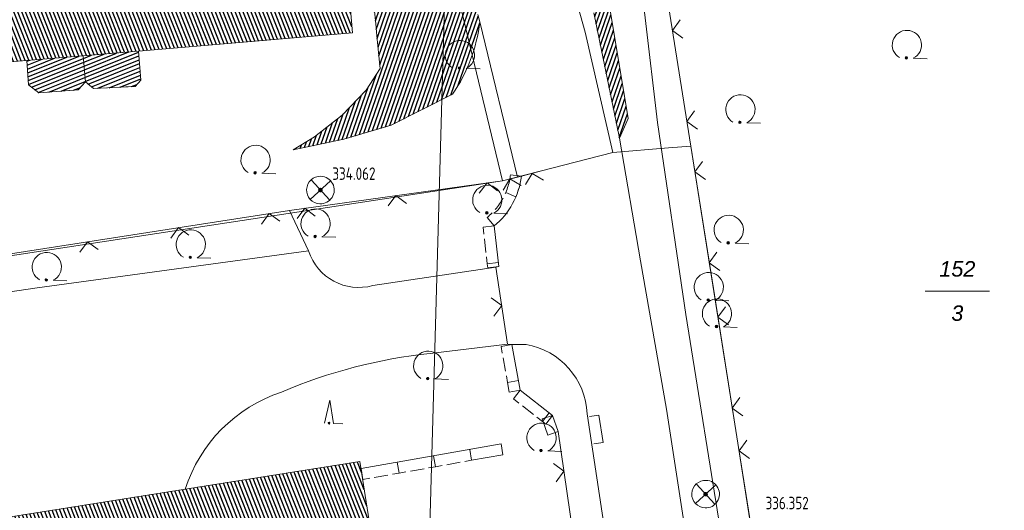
# Model space of a CAD drawing. Header units: metres. Extents: x 345144 to 348639, y 5629211 to 5635235.
# Tile 967 of 1056: x 347853 to 347907, y 5630984 to 5631011. Entities that reach past the tile are written whole.
import ezdxf
from ezdxf.enums import TextEntityAlignment as Align

# ---------------------------------------------------------------- set-up
doc = ezdxf.new("R2010")
doc.units = ezdxf.units.M
doc.header["$MEASUREMENT"] = 0
doc.linetypes.add('4_4', pattern=[1.4, 0.7, -0.7])
for name, color, linetype in [('011 Gebäude', 7, 'Continuous'), ('028 Geländeform', 7, 'Continuous'), ('065-066 Ver_Entsorgung', 7, 'Continuous'), ('065-066 Ver_Entsorgung Ausg.', 7, 'Continuous'), ('081-083 Topographie', 7, 'Continuous'), ('AX Flurstück', 7, 'Continuous'), ('AX Gebäude', 7, 'Continuous'), ('Blatt', 7, 'Continuous'), ('Definitionslinie', 7, 'Continuous'), ('Präsentationsobjekt -Text (punktförmig)', 7, 'Continuous')]:
    doc.layers.add(name, color=color, linetype=linetype)
doc.styles.add('ARIALIT', font='ariali.ttf', dxfattribs={"height": 1})
doc.styles.add('DIN-6776-IT', font='txt', dxfattribs={"height": 1})
pattern_1 = [(201.882352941, (0, 0), (0.074540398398, -0.185590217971), [])]
pattern_2 = [(250.9552151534, (0, 0), (0.1890527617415, -0.065261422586), [])]
pattern_3 = [(111.5294117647, (0, 0), (-0.186045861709, -0.07339575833), [])]

# ---------------------------------------------------------------- blocks, each defined once
blk = doc.blocks.new('alk_3504_nrw')
at = {"color": 134, "lineweight": 5, "true_color": 0x00b2b2, "flags": 128}
for points in [[(-0.729333, -0.684), (-0.707333, -0.707333), (0.707333, 0.707333)], [(-0.707333, 0.707333), (0.707333, -0.707333)]]:
    blk.add_lwpolyline(points, dxfattribs=at)
at = {"color": 134, "lineweight": 5, "true_color": 0x00b2b2}
for start, end in [(90, -90), (-90, 90)]:
    blk.add_arc((0, 0), 1, start, end, dxfattribs=at)
blk = doc.blocks.new('alk_043x_nrw')
h = blk.add_hatch(color=7)
edge = h.paths.add_edge_path(flags=0)
edge.add_arc((0, 0), 1, 180, 360, ccw=False)
edge.add_arc((0, 0), 1, 0, 180, ccw=False)
blk = doc.blocks.new('alk_7100_nrwx2')
at = {"true_color": 0x2e2e2e}
h = blk.add_hatch(color=250, dxfattribs=at)
edge = h.paths.add_edge_path(flags=0)
edge.add_arc((0.024073, -0.597267), 0.057254, 180, 360, ccw=False)
edge.add_arc((0.024073, -0.597267), 0.057255, 0, 180, ccw=False)
at = {"color": 250, "lineweight": 5, "true_color": 0x2e2e2e, "flags": 128}
blk.add_lwpolyline([(0.349382, -0.597267), (1, -0.597267)], dxfattribs=at)
at = {"color": 250, "lineweight": 5, "true_color": 0x2e2e2e}
for centre, radius, start, end in [((0.024073, 0.012362), 0.690995, -61.9148169, -118.0851831), ((0.024073, -0.597267), 0.057255, 0, 180), ((0.024073, -0.597267), 0.057254, 180, 0)]:
    blk.add_arc(centre, radius, start, end, dxfattribs=at)
blk = doc.blocks.new('alk_7200_nrwx2')
at = {"true_color": 0x2e2e2e}
h = blk.add_hatch(color=250, dxfattribs=at)
edge = h.paths.add_edge_path(flags=0)
edge.add_arc((-0.020544, -0.388118), 0.055525, 180, 360, ccw=False)
edge.add_arc((-0.020544, -0.388118), 0.055525, 0, 180, ccw=False)
at = {"color": 250, "lineweight": 5, "true_color": 0x2e2e2e, "flags": 128}
blk.add_lwpolyline([(-0.298168, -0.388118), (-0.020544, 1), (0.257079, -0.388118), (0.812326, -0.388118)], dxfattribs=at)
blk.add_lwpolyline([(-0.298168, -0.388118), (-0.020544, 1), (0.257079, -0.388118), (0.812326, -0.388118)], dxfattribs=at)
at = {"color": 250, "lineweight": 5, "true_color": 0x2e2e2e}
for start, end in [(0, 180), (180, 0)]:
    blk.add_arc((-0.020544, -0.388118), 0.055525, start, end, dxfattribs=at)
blk = doc.blocks.new('swc_strasseneinlauf')
at = {"color": 7, "lineweight": 5, "flags": 128}
blk.add_lwpolyline([(-1, 0), (-1, -0.666667), (1, -0.666667), (1, 0)], dxfattribs=at)

msp = doc.modelspace()

# ---------------------------------------------------------------- hatches: boundary and pattern name
at = {"layer": '011 Gebäude', "true_color": 0x8f8f8f}
h = msp.add_hatch(dxfattribs=at)
h.set_pattern_fill('_USER', color=252, scale=0.2, angle=201.8823529, style=0, pattern_type=0)
h.set_pattern_definition(pattern_1)
h.paths.add_polyline_path([(347859.91, 5631009.421), (347860.045, 5631007.848), (347860.045, 5631007.848), (347859.73, 5631007.503), (347859.73, 5631007.503), (347857.478, 5631007.397), (347857.478, 5631007.397), (347857.026, 5631007.753), (347857.026, 5631007.753), (347856.909, 5631009.171), (347856.909, 5631009.171)], flags=0)
h = msp.add_hatch(dxfattribs=at)
h.set_pattern_fill('_USER', color=252, scale=0.2, angle=201.8823529, style=0, pattern_type=0)
h.set_pattern_definition(pattern_1)
h.paths.add_polyline_path([(347856.909, 5631009.171), (347857.026, 5631007.753), (347857.026, 5631007.753), (347856.641, 5631007.329), (347856.641, 5631007.329), (347854.503, 5631007.154), (347854.503, 5631007.154), (347853.941, 5631007.601), (347853.941, 5631007.601), (347853.836, 5631008.922), (347853.836, 5631008.922)], flags=0)
at = {"layer": '028 Geländeform', "true_color": 0xb27500}
h = msp.add_hatch(dxfattribs=at)
h.set_pattern_fill('_USER', color=44, scale=0.2, angle=250.9552152, style=0, pattern_type=0)
h.set_pattern_definition(pattern_2)
h.paths.add_polyline_path([(347875.904, 5631038.454), (347878.12, 5631033.967), (347878.12, 5631033.967), (347881.616, 5631026.946), (347881.616, 5631026.946), (347883.66, 5631023.018), (347883.66, 5631023.018), (347883.843, 5631021.992), (347883.843, 5631021.992), (347886.542, 5631005.759), (347886.542, 5631005.759), (347886.065, 5631004.69), (347886.065, 5631004.69), (347884.683, 5631011.513), (347884.683, 5631011.513), (347884.379, 5631012.626), (347884.379, 5631012.626), (347881.553, 5631021.615), (347881.553, 5631021.615), (347879.866, 5631025.777), (347879.866, 5631025.777), (347876.329, 5631031.695), (347876.329, 5631031.695), (347874.85, 5631033.05), (347874.85, 5631033.05), (347873.66, 5631033.997), (347873.66, 5631033.997), (347872.961, 5631034.964), (347872.961, 5631034.964), (347872.591, 5631035.477), (347872.591, 5631035.477), (347871.437, 5631037.993), (347871.437, 5631037.993), (347871.378, 5631039.197), (347871.378, 5631039.197), (347871.343, 5631040.054), (347871.343, 5631040.054), (347872.188, 5631040.123), (347872.188, 5631040.123), (347872.283, 5631038.23), (347872.283, 5631038.23)], flags=0)
h = msp.add_hatch(dxfattribs=at)
h.set_pattern_fill('_USER', color=44, scale=0.2, angle=250.9552152, style=0, pattern_type=0)
h.set_pattern_definition(pattern_2)
h.paths.add_polyline_path([(347868.076, 5631025.673), (347871.567, 5631025.717), (347871.567, 5631025.717), (347873.121, 5631024.36), (347873.121, 5631024.36), (347874.713, 5631022.542), (347874.713, 5631022.542), (347875.817, 5631019.773), (347875.817, 5631019.773), (347876.456, 5631017.672), (347876.456, 5631017.672), (347877.015, 5631015.838), (347877.015, 5631015.838), (347877.616, 5631013.866), (347877.616, 5631013.866), (347878.362, 5631011.417), (347878.362, 5631011.417), (347878.482, 5631011.02), (347878.482, 5631011.02), (347878.447375, 5631010.751625), (347878.398109, 5631010.488797), (347878.348844, 5631010.225969), (347878.284938, 5631009.968688), (347878.221031, 5631009.711406), (347878.142484, 5631009.459672), (347878.063938, 5631009.207937), (347877.97075, 5631008.96175), (347877.877562, 5631008.715563), (347877.769734, 5631008.474922), (347877.661906, 5631008.234281), (347877.539437, 5631007.999187), (347877.416969, 5631007.764094), (347877.279859, 5631007.534547), (347877.14275, 5631007.305), (347876.991, 5631007.081), (347876.991, 5631007.081), (347873.661, 5631005.406), (347873.661, 5631005.406), (347871.073, 5631004.64), (347871.073, 5631004.64), (347868.334, 5631004.06), (347868.334, 5631004.06), (347869.484, 5631004.771), (347869.484, 5631004.771), (347870.99, 5631005.951), (347870.99, 5631005.951), (347872.298, 5631007.309), (347872.298, 5631007.309), (347873.053, 5631008.48), (347873.053, 5631008.48), (347872.986, 5631009.162), (347872.986, 5631009.162), (347872.877, 5631010.262), (347872.877, 5631010.262), (347872.812, 5631010.902), (347872.812, 5631010.902), (347871.736, 5631021.44), (347871.736, 5631021.44), (347871.643, 5631022.362), (347871.643, 5631022.362)], flags=0)
at = {"layer": 'AX Gebäude', "true_color": 0x4f4f4f}
h = msp.add_hatch(dxfattribs=at)
h.set_pattern_fill('_USER', color=251, scale=0.2, angle=111.5294118, style=0, pattern_type=0)
h.set_pattern_definition(pattern_3)
h.paths.add_polyline_path([(347824.447, 5631018.814), (347826.745, 5631018.991), (347838.547, 5631019.872), (347840.859, 5631020.045), (347850.21, 5631020.751), (347852.455, 5631020.928), (347862.267, 5631021.737), (347864.561, 5631021.93), (347870.513, 5631022.441), (347871.546, 5631010.422), (347859.911, 5631009.421), (347853.836, 5631008.922), (347845.361, 5631008.272), (347830.493, 5631007.196), (347819.264, 5631006.312), (347818.317, 5631018.332)], flags=0)
h = msp.add_hatch(dxfattribs=at)
h.set_pattern_fill('_USER', color=251, scale=0.2, angle=111.5294118, style=0, pattern_type=0)
h.set_pattern_definition(pattern_3)
h.paths.add_polyline_path([(347873.682, 5630976.062), (347873.387, 5630975.997), (347831.499, 5630969.304), (347831.179, 5630971.311), (347825.313, 5630970.373), (347801.325, 5630966.203), (347799.723, 5630977.745), (347827.417, 5630981.88), (347829.981, 5630982.262), (347830.228, 5630980.601), (347840.139, 5630982.078), (347839.9, 5630983.677), (347844.377, 5630984.344), (347844.607, 5630982.804), (347871.955, 5630987.123)], flags=0)

# ---------------------------------------------------------------- linework, layer by layer
at = {"layer": '011 Gebäude', "color": 251, "linetype": 'Continuous', "lineweight": 13, "true_color": 0x4f4f4f, "flags": 128}
for points in [[(347859.91, 5631009.421), (347860.045, 5631007.848), (347860.045, 5631007.848), (347859.73, 5631007.503), (347859.73, 5631007.503), (347857.478, 5631007.397), (347857.478, 5631007.397), (347857.026, 5631007.753), (347857.026, 5631007.753), (347856.909, 5631009.171), (347856.909, 5631009.171), (347859.91, 5631009.421)], [(347856.909, 5631009.171), (347857.026, 5631007.753), (347857.026, 5631007.753), (347856.641, 5631007.329), (347856.641, 5631007.329), (347854.503, 5631007.154), (347854.503, 5631007.154), (347853.941, 5631007.601), (347853.941, 5631007.601), (347853.836, 5631008.922), (347853.836, 5631008.922), (347856.909, 5631009.171)]]:
    msp.add_lwpolyline(points, dxfattribs=at)
at = {"layer": '081-083 Topographie', "color": 7, "linetype": 'Continuous', "lineweight": 5, "flags": 128}
for points in [[(347874.792, 5631077.861), (347875.946, 5631072.885), (347875.946, 5631072.885), (347876.957, 5631073.098), (347876.957, 5631073.098), (347884.067, 5631037.589), (347884.067, 5631037.589), (347886.787, 5631016.936), (347886.787, 5631016.936), (347888.141, 5631005.538), (347888.141, 5631005.538), (347889.671, 5630995.12), (347889.671, 5630995.12), (347891.696, 5630982.588), (347891.696, 5630982.588), (347894.108, 5630967.244), (347894.108, 5630967.244), (347897.049, 5630948.705), (347897.049, 5630948.705), (347898.735, 5630948.983)], [(347888.732, 5631011.891), (347889.944, 5631004.261), (347889.944, 5631004.261), (347891.173, 5630996.526), (347891.173, 5630996.526), (347892.453, 5630988.464), (347892.453, 5630988.464), (347895.008, 5630972.152)], [(347878.482, 5631011.02), (347880.516, 5631002.583)], [(347886.065, 5631004.69), (347887.22, 5630998.031), (347887.22, 5630998.031), (347888.621, 5630989.967), (347888.621, 5630989.967), (347889.858, 5630981.96), (347889.858, 5630981.96), (347894.91, 5630948.438)], [(347881.904, 5631002.931), (347880.74, 5631002.639), (347880.74, 5631002.639), (347880.516, 5631002.583), (347880.516, 5631002.583), (347879.709, 5631002.383), (347879.709, 5631002.383), (347868.125, 5631000.772), (347868.125, 5631000.772), (347816.519, 5630992.758), (347816.519, 5630992.758), (347813.074, 5630992.239), (347813.074, 5630992.239), (347748.929, 5630982.586)], [(347868.125, 5631000.772), (347869.165, 5630998.57)], [(347879.248, 5630999.924), (347879.503, 5630997.715)], [(347790.418, 5630975.442), (347791.814, 5630976.358), (347791.814, 5630976.358), (347793.847, 5630977.298), (347793.847, 5630977.298), (347796.056, 5630978.011), (347796.056, 5630978.011), (347796.331, 5630978.232), (347796.331, 5630978.232), (347796.516, 5630978.506), (347796.516, 5630978.506), (347795.1, 5630987.155), (347795.1, 5630987.155), (347816.267, 5630990.956), (347816.267, 5630990.956), (347854.412, 5630996.566), (347854.412, 5630996.566), (347869.165, 5630998.57)], [(347872.659, 5630996.689), (347879.348, 5630997.696)], [(347879.348, 5630997.696), (347879.98, 5630993.496)], [(347875.777, 5630992.994), (347879.98, 5630993.496), (347879.98, 5630993.496), (347880.219, 5630993.492)], [(347880.219, 5630993.492), (347880.987, 5630993.483)], [(347880.219, 5630993.492), (347880.669, 5630991.007), (347880.669, 5630991.007), (347882.434, 5630989.636), (347882.434, 5630989.636), (347882.733, 5630988.752)], [(347884.312, 5630989.723), (347890.435, 5630949.183)], [(347882.733, 5630988.752), (347886.954, 5630959.703), (347886.954, 5630959.703), (347878.189, 5630957.962), (347878.189, 5630957.962), (347877.612, 5630961.039)], [(347872.015, 5630986.743), (347879.631, 5630988.087)]]:
    msp.add_lwpolyline(points, dxfattribs=at)
at = {"layer": '081-083 Topographie', "color": 7, "linetype": 'Continuous', "lineweight": 5}
for centre, radius, start, end in [((347876.612, 5631003.14), 4.158291, -50.6601806, -6.9199317), ((347871.894, 5630999.453), 2.868297, -162.0704033, -74.5293595), ((347877.762, 5631011.465), 13.860042, -83.4292696, -82.7837133), ((347880.32, 5630989.544), 3.995073, 2.5674046, 80.3891396), ((347878.576, 5630965.515), 27.620836, 95.816066, 113.2225598), ((347870.228, 5630983.155), 8.150635, 108.181508, 162.3742347)]:
    msp.add_arc(centre, radius, start, end, dxfattribs=at)
at = {"layer": 'AX Flurstück', "color": 8, "linetype": 'Continuous', "lineweight": 13, "true_color": 0x808080, "flags": 128}
for points in [[(347873.443, 5631110.628), (347873.928, 5631107.345), (347878.607, 5631077.715), (347880.352, 5631066.707), (347881.784, 5631058.266), (347885.167, 5631033.254), (347885.976, 5631027.274), (347886.314, 5631025.385), (347888.732, 5631011.891), (347889.944, 5631004.262), (347888.738, 5631004.166), (347885.711, 5631003.925), (347884.205, 5631010.454), (347881.422, 5631020.382), (347878.326, 5631027.555), (347876.399, 5631031.032), (347872.602, 5631034.816), (347871.437, 5631037.993), (347837.444, 5631035.034), (347830.672, 5631108.171), (347845.599, 5631108.346), (347873.443, 5631110.628)], [(347837.444, 5631035.034), (347871.437, 5631037.993), (347872.602, 5631034.816), (347876.399, 5631031.032), (347878.326, 5631027.555), (347881.422, 5631020.382), (347884.205, 5631010.454), (347885.711, 5631003.925), (347879.709, 5631002.383), (347875.804, 5631018.563), (347871.812, 5631027.158), (347867.624, 5631030.347), (347863.781, 5631031.081), (347819.36, 5631027.448)], [(347863.781, 5631031.081), (347867.624, 5631030.347), (347871.812, 5631027.158), (347875.804, 5631018.563), (347879.709, 5631002.383), (347816.519, 5630992.758), (347813.118, 5631025.17), (347819.36, 5631027.448), (347863.781, 5631031.081)], [(347888.732, 5631011.891), (347918.803, 5631016.113), (347944.018, 5631020.252), (347949.981, 5630980.804), (347895.045, 5630972.188), (347892.453, 5630988.464), (347889.944, 5631004.262), (347888.732, 5631011.891)], [(347749.29, 5630981.872), (347813.073, 5630992.239), (347816.519, 5630992.758), (347879.709, 5631002.383), (347885.711, 5631003.925), (347888.738, 5631004.166), (347889.944, 5631004.262), (347892.453, 5630988.464), (347895.045, 5630972.188), (347898.735, 5630948.983), (347780.13, 5630929.385), (347752.403, 5630975.981), (347749.29, 5630981.872)]]:
    msp.add_lwpolyline(points, dxfattribs=at)
at = {"layer": 'AX Gebäude', "color": 7, "linetype": 'Continuous', "lineweight": 5, "flags": 128}
for points in [[(347824.447, 5631018.814), (347826.745, 5631018.991), (347838.547, 5631019.872), (347840.859, 5631020.045), (347850.21, 5631020.751), (347852.455, 5631020.928), (347862.267, 5631021.737), (347864.561, 5631021.93), (347870.513, 5631022.441), (347871.546, 5631010.422), (347859.911, 5631009.421), (347853.836, 5631008.922), (347845.361, 5631008.272), (347830.493, 5631007.196), (347819.264, 5631006.312), (347818.317, 5631018.332), (347824.447, 5631018.814)], [(347873.682, 5630976.062), (347873.387, 5630975.997), (347831.499, 5630969.304), (347831.179, 5630971.311), (347825.313, 5630970.373), (347801.325, 5630966.203), (347799.723, 5630977.745), (347827.417, 5630981.88), (347829.981, 5630982.262), (347830.228, 5630980.601), (347840.139, 5630982.078), (347839.9, 5630983.677), (347844.377, 5630984.344), (347844.607, 5630982.804), (347871.955, 5630987.123), (347873.682, 5630976.062)]]:
    msp.add_lwpolyline(points, dxfattribs=at)
at = {"layer": 'Blatt', "color": 205, "linetype": 'Continuous', "lineweight": 5, "true_color": 0x873099, "flags": 128}
for points in [[(347374.708, 5630951.97), (347381.745, 5631201.846), (347881.503, 5631187.771), (347874.464, 5630937.896), (347374.708, 5630951.97)], [(347960.584, 5630953.98), (347963.101, 5630935.4), (347874.464, 5630937.896), (347881.503, 5631187.771), (347932.021, 5631186.349), (347933.647, 5631166.935), (347960.584, 5630953.98)]]:
    msp.add_lwpolyline(points, dxfattribs=at)
at = {"layer": 'Definitionslinie', "color": 44, "linetype": 'Continuous', "lineweight": 5, "true_color": 0xb27500, "flags": 128}
for points in [[(347883.843, 5631021.992), (347886.542, 5631005.759)], [(347871.736, 5631021.44), (347872.812, 5631010.902)], [(347878.362, 5631011.417), (347878.482, 5631011.02)], [(347884.683, 5631011.513), (347886.065, 5631004.69)], [(347872.812, 5631010.902), (347872.877, 5631010.262)], [(347876.991, 5631007.081), (347877.14275, 5631007.305), (347877.279859, 5631007.534547), (347877.416969, 5631007.764094), (347877.539437, 5631007.999187), (347877.661906, 5631008.234281), (347877.769734, 5631008.474922), (347877.877562, 5631008.715563), (347877.97075, 5631008.96175), (347878.063938, 5631009.207937), (347878.142484, 5631009.459672), (347878.221031, 5631009.711406), (347878.284938, 5631009.968688), (347878.348844, 5631010.225969), (347878.398109, 5631010.488797), (347878.447375, 5631010.751625), (347878.482, 5631011.02)], [(347872.877, 5631010.262), (347872.986, 5631009.162)], [(347872.986, 5631009.162), (347873.053, 5631008.48)], [(347872.298, 5631007.309), (347873.053, 5631008.48)], [(347870.99, 5631005.951), (347872.298, 5631007.309)], [(347873.661, 5631005.406), (347876.991, 5631007.081)], [(347869.484, 5631004.771), (347870.99, 5631005.951)], [(347886.065, 5631004.69), (347886.542, 5631005.759)], [(347871.073, 5631004.64), (347873.661, 5631005.406)], [(347868.334, 5631004.06), (347869.484, 5631004.771)], [(347868.334, 5631004.06), (347871.073, 5631004.64)]]:
    msp.add_lwpolyline(points, dxfattribs=at)
at = {"layer": 'Definitionslinie', "color": 7, "linetype": 'Continuous', "lineweight": 5, "flags": 128}
for points in [[(347886.787, 5631016.936), (347888.141, 5631005.538)], [(347888.732, 5631011.891), (347889.944, 5631004.261)], [(347878.482, 5631011.02), (347880.516, 5631002.583)], [(347889.361, 5631011.117), (347888.946, 5631010.545), (347889.518, 5631010.13)], [(347889.361, 5631011.117), (347888.946, 5631010.545), (347889.518, 5631010.13)], [(347890.146, 5631006.179), (347889.73, 5631005.607), (347890.302, 5631005.192)], [(347890.146, 5631006.179), (347889.73, 5631005.607), (347890.302, 5631005.192)], [(347888.141, 5631005.538), (347889.671, 5630995.12)], [(347886.065, 5631004.69), (347887.22, 5630998.031)], [(347889.944, 5631004.261), (347891.173, 5630996.526)], [(347890.582, 5631003.435), (347890.166, 5631002.863), (347890.738, 5631002.447)], [(347890.582, 5631003.435), (347890.166, 5631002.863), (347890.738, 5631002.447)], [(347880.74, 5631002.639), (347881.904, 5631002.931)], [(347881.929, 5631002.422), (347881.322, 5631002.785), (347880.959, 5631002.178)], [(347881.929, 5631002.422), (347881.322, 5631002.785), (347880.959, 5631002.178)], [(347868.125, 5631000.772), (347879.709, 5631002.383)], [(347879.433, 5631001.84), (347878.869, 5631002.266), (347878.443, 5631001.702)], [(347879.433, 5631001.84), (347878.869, 5631002.266), (347878.443, 5631001.702)], [(347879.709, 5631002.383), (347880.516, 5631002.583)], [(347880.718, 5631002.118), (347880.113, 5631002.483), (347879.747, 5631001.877)], [(347880.718, 5631002.118), (347880.113, 5631002.483), (347879.747, 5631001.877)], [(347880.144, 5631002.711), (347880.74, 5631002.639)], [(347880.144, 5631002.711), (347880.74, 5631002.639)], [(347880.516, 5631002.583), (347880.74, 5631002.639)], [(347880.437, 5631001.508), (347879.885, 5631001.744)], [(347880.437, 5631001.508), (347879.885, 5631001.744)], [(347874.481, 5631001.151), (347873.917, 5631001.578), (347873.491, 5631001.013)], [(347874.481, 5631001.151), (347873.917, 5631001.578), (347873.491, 5631001.013)], [(347816.519, 5630992.758), (347868.125, 5631000.772)], [(347868.125, 5631000.772), (347869.165, 5630998.57)], [(347869.529, 5631000.462), (347868.965, 5631000.889), (347868.538, 5631000.325)], [(347869.529, 5631000.462), (347868.965, 5631000.889), (347868.538, 5631000.325)], [(347867.597, 5631000.184), (347867.026, 5631000.601), (347866.609, 5631000.031)], [(347867.597, 5631000.184), (347867.026, 5631000.601), (347866.609, 5631000.031)], [(347879.248, 5630999.924), (347878.868, 5631000.388)], [(347878.868, 5631000.388), (347879.248, 5630999.924)], [(347878.868, 5631000.388), (347879.248, 5630999.924)], [(347879.248, 5630999.924), (347878.868, 5631000.388)], [(347862.656, 5630999.417), (347862.085, 5630999.834), (347861.668, 5630999.263)], [(347862.656, 5630999.417), (347862.085, 5630999.834), (347861.668, 5630999.263)], [(347878.652, 5630999.855), (347879.248, 5630999.924)], [(347878.652, 5630999.856), (347879.248, 5630999.924)], [(347878.652, 5630999.855), (347879.248, 5630999.924)], [(347878.652, 5630999.856), (347879.248, 5630999.924)], [(347878.652, 5630999.855), (347878.695, 5630999.482)], [(347878.652, 5630999.855), (347878.695, 5630999.482)], [(347879.248, 5630999.924), (347879.503, 5630997.715)], [(347857.715, 5630998.649), (347857.144, 5630999.067), (347856.727, 5630998.496)], [(347857.715, 5630998.649), (347857.144, 5630999.067), (347856.727, 5630998.496)], [(347878.724, 5630999.234), (347878.81, 5630998.489)], [(347878.724, 5630999.234), (347878.81, 5630998.489)], [(347854.412, 5630996.566), (347869.165, 5630998.57)], [(347891.366, 5630998.497), (347890.951, 5630997.924), (347891.523, 5630997.509)], [(347891.366, 5630998.497), (347890.951, 5630997.924), (347891.523, 5630997.509)], [(347878.838, 5630998.241), (347878.881, 5630997.868)], [(347878.838, 5630998.241), (347878.881, 5630997.868)], [(347887.22, 5630998.031), (347888.621, 5630989.967)], [(347872.659, 5630996.689), (347879.348, 5630997.696)], [(347878.881, 5630997.868), (347879.477, 5630997.936)], [(347878.881, 5630997.868), (347879.477, 5630997.936)], [(347878.881, 5630997.868), (347878.907, 5630997.646)], [(347878.881, 5630997.868), (347878.907, 5630997.646)], [(347878.907, 5630997.646), (347879.503, 5630997.715)], [(347878.907, 5630997.646), (347879.503, 5630997.715)], [(347879.348, 5630997.696), (347879.98, 5630993.496)], [(347816.267, 5630990.956), (347854.412, 5630996.566)], [(347891.173, 5630996.526), (347892.453, 5630988.464)], [(347879.244, 5630995.027), (347879.664, 5630995.596), (347879.095, 5630996.016)], [(347879.244, 5630995.027), (347879.664, 5630995.596), (347879.095, 5630996.016)], [(347891.836, 5630995.536), (347891.421, 5630994.964), (347891.993, 5630994.549)], [(347891.836, 5630995.536), (347891.421, 5630994.964), (347891.993, 5630994.549)], [(347889.671, 5630995.12), (347891.696, 5630982.588)], [(347875.777, 5630992.994), (347879.98, 5630993.496)], [(347879.629, 5630993.385), (347880.219, 5630993.492)], [(347879.629, 5630993.386), (347880.219, 5630993.492)], [(347879.629, 5630993.385), (347880.219, 5630993.492)], [(347879.629, 5630993.386), (347880.219, 5630993.492)], [(347879.629, 5630993.385), (347879.696, 5630993.016)], [(347879.629, 5630993.385), (347879.696, 5630993.016)], [(347879.98, 5630993.496), (347880.219, 5630993.492)], [(347880.219, 5630993.492), (347880.669, 5630991.007)], [(347880.219, 5630993.492), (347880.987, 5630993.483)], [(347879.74, 5630992.77), (347879.874, 5630992.032)], [(347879.74, 5630992.77), (347879.874, 5630992.032)], [(347879.919, 5630991.786), (347879.985, 5630991.417)], [(347879.919, 5630991.786), (347879.985, 5630991.417)], [(347879.985, 5630991.417), (347880.575, 5630991.523)], [(347879.985, 5630991.417), (347880.575, 5630991.523)], [(347879.985, 5630991.417), (347880.079, 5630990.9)], [(347879.985, 5630991.417), (347880.079, 5630990.9)], [(347880.079, 5630990.9), (347880.669, 5630991.007)], [(347880.079, 5630990.9), (347880.669, 5630991.007)], [(347880.301, 5630990.533), (347880.669, 5630991.007)], [(347880.301, 5630990.533), (347880.669, 5630991.007)], [(347880.301, 5630990.533), (347880.669, 5630991.007)], [(347880.301, 5630990.533), (347880.669, 5630991.007)], [(347880.669, 5630991.007), (347882.434, 5630989.636)], [(347880.301, 5630990.533), (347880.597, 5630990.303)], [(347880.301, 5630990.533), (347880.597, 5630990.303)], [(347892.62, 5630990.598), (347892.205, 5630990.026), (347892.777, 5630989.611)], [(347892.62, 5630990.598), (347892.205, 5630990.026), (347892.777, 5630989.611)], [(347880.795, 5630990.15), (347881.387, 5630989.69)], [(347880.795, 5630990.15), (347881.387, 5630989.69)], [(347888.621, 5630989.967), (347889.858, 5630981.96)], [(347881.584, 5630989.536), (347881.88, 5630989.306)], [(347881.584, 5630989.536), (347881.88, 5630989.306)], [(347881.866, 5630989.444), (347882.434, 5630989.636)], [(347881.866, 5630989.444), (347882.434, 5630989.636)], [(347881.866, 5630989.444), (347882.434, 5630989.636)], [(347881.866, 5630989.444), (347882.434, 5630989.636)], [(347881.866, 5630989.444), (347882.165, 5630988.56)], [(347881.866, 5630989.444), (347882.165, 5630988.56)], [(347881.88, 5630989.306), (347882.248, 5630989.78)], [(347881.88, 5630989.306), (347882.248, 5630989.78)], [(347882.066, 5630989.162), (347882.434, 5630989.636)], [(347882.066, 5630989.162), (347882.434, 5630989.636)], [(347882.434, 5630989.636), (347882.733, 5630988.752)], [(347884.312, 5630989.723), (347890.435, 5630949.183)], [(347881.88, 5630989.306), (347882.066, 5630989.162)], [(347881.88, 5630989.306), (347882.066, 5630989.162)], [(347882.165, 5630988.56), (347882.733, 5630988.752)], [(347882.165, 5630988.56), (347882.733, 5630988.752)], [(347882.733, 5630988.752), (347886.954, 5630959.703)], [(347892.453, 5630988.464), (347895.008, 5630972.152)], [(347872.015, 5630986.743), (347879.631, 5630988.087)], [(347879.735, 5630987.496), (347879.631, 5630988.087)], [(347879.735, 5630987.496), (347879.631, 5630988.087)], [(347892.986, 5630988.289), (347892.57, 5630987.718), (347893.141, 5630987.301)], [(347892.986, 5630988.289), (347892.57, 5630987.718), (347893.141, 5630987.301)], [(347876.058, 5630986.848), (347875.954, 5630987.438)], [(347876.058, 5630986.848), (347875.954, 5630987.438)], [(347878.028, 5630987.196), (347877.924, 5630987.786)], [(347878.028, 5630987.196), (347877.924, 5630987.786)], [(347878.028, 5630987.195), (347879.735, 5630987.496)], [(347878.028, 5630987.195), (347879.735, 5630987.496)], [(347872.119, 5630986.153), (347872.015, 5630986.743)], [(347872.119, 5630986.152), (347872.015, 5630986.743)], [(347872.119, 5630986.152), (347872.015, 5630986.743)], [(347872.119, 5630986.153), (347872.015, 5630986.743)], [(347874.089, 5630986.501), (347873.985, 5630987.091)], [(347874.089, 5630986.501), (347873.985, 5630987.091)], [(347874.704, 5630986.608), (347875.443, 5630986.739)], [(347874.704, 5630986.608), (347875.443, 5630986.739)], [(347875.689, 5630986.782), (347876.058, 5630986.847)], [(347875.689, 5630986.782), (347876.058, 5630986.847)], [(347876.058, 5630986.847), (347876.427, 5630986.912)], [(347876.058, 5630986.847), (347876.427, 5630986.912)], [(347876.674, 5630986.956), (347877.412, 5630987.086)], [(347876.674, 5630986.956), (347877.412, 5630987.086)], [(347877.658, 5630987.13), (347878.028, 5630987.195)], [(347877.658, 5630987.13), (347878.028, 5630987.195)], [(347882.623, 5630986.031), (347883.046, 5630986.598), (347882.479, 5630987.02)], [(347882.623, 5630986.031), (347883.046, 5630986.598), (347882.479, 5630987.02)], [(347872.119, 5630986.152), (347872.488, 5630986.217)], [(347872.119, 5630986.152), (347872.488, 5630986.217)], [(347872.734, 5630986.261), (347873.473, 5630986.391)], [(347872.734, 5630986.261), (347873.473, 5630986.391)], [(347873.719, 5630986.434), (347874.089, 5630986.5)], [(347873.719, 5630986.434), (347874.089, 5630986.5)], [(347874.089, 5630986.5), (347874.458, 5630986.565)], [(347874.089, 5630986.5), (347874.458, 5630986.565)]]:
    msp.add_lwpolyline(points, dxfattribs=at)
at = {"layer": 'Definitionslinie', "color": 250, "linetype": 'Continuous', "lineweight": 13, "true_color": 0x2e2e2e, "flags": 128}
for points in [[(347859.91, 5631009.421), (347860.045, 5631007.848)], [(347853.836, 5631008.922), (347853.941, 5631007.601)], [(347856.909, 5631009.171), (347857.026, 5631007.753)], [(347856.909, 5631009.171), (347857.026, 5631007.753)], [(347853.941, 5631007.601), (347854.503, 5631007.154)], [(347856.641, 5631007.329), (347857.026, 5631007.753)], [(347857.026, 5631007.753), (347857.478, 5631007.397)], [(347859.73, 5631007.503), (347860.045, 5631007.848)]]:
    msp.add_lwpolyline(points, dxfattribs=at)
at = {"layer": 'Definitionslinie', "color": 250, "linetype": '4_4', "lineweight": 5, "true_color": 0x2e2e2e, "flags": 128}
for points in [[(347854.503, 5631007.154), (347856.641, 5631007.329)], [(347857.478, 5631007.397), (347859.73, 5631007.503)]]:
    msp.add_lwpolyline(points, dxfattribs=at)
at = {"layer": 'Definitionslinie', "color": 7, "linetype": 'Continuous', "lineweight": 5}
for centre, radius, start, end in [((347876.612, 5631003.14), 4.158263, -50.6601806, -6.9199317), ((347876.612, 5631003.14), 3.557879, -18.4502263, -6.9252759), ((347876.612, 5631003.14), 3.557879, -18.4502263, -6.9252759), ((347876.612, 5631003.14), 3.558127, -24.4905985, -18.4502263), ((347876.612, 5631003.14), 3.558127, -24.4905985, -18.4502263), ((347876.612, 5631003.14), 3.558093, -40.5890684, -28.524349), ((347876.612, 5631003.14), 3.558093, -40.5890684, -28.524349), ((347876.612, 5631003.14), 3.558517, -50.6562156, -44.6128722), ((347876.612, 5631003.14), 3.558517, -50.6562156, -44.6128722), ((347871.894, 5630999.453), 2.868297, -162.0704033, -74.5293595), ((347877.762, 5631011.465), 13.860042, -83.4292696, -82.7837133), ((347880.32, 5630989.544), 3.995073, 2.5674046, 80.3891396), ((347878.576, 5630965.515), 27.620836, 95.816066, 113.2225598), ((347870.228, 5630983.155), 8.150635, 108.181508, 162.3742347)]:
    msp.add_arc(centre, radius, start, end, dxfattribs=at)
at = {"layer": 'Präsentationsobjekt -Text (punktförmig)', "color": 251, "linetype": 'Continuous', "lineweight": 13, "true_color": 0x5e5e5e, "flags": 128}
msp.add_lwpolyline([(347902.6984, 5630996.39252), (347906.1796, 5630996.39252)], dxfattribs=at)

# ---------------------------------------------------------------- block references
at = {"layer": '028 Geländeform', "xscale": 0.125, "yscale": 0.125, "rotation": -2.326094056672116}
for p in [(347869.807, 5631001.878), (347890.752, 5630985.356)]:
    msp.add_blockref('alk_043x_nrw', p, dxfattribs=at)
at = {"layer": '065-066 Ver_Entsorgung', "xscale": 0.75, "yscale": 0.75, "rotation": -2.326094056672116}
for p in [(347869.807, 5631001.878), (347890.752, 5630985.356)]:
    msp.add_blockref('alk_3504_nrw', p, dxfattribs=at)
at = {"layer": '065-066 Ver_Entsorgung Ausg.', "xscale": 0.75, "yscale": 0.75, "rotation": 99.09585816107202}
msp.add_blockref('swc_strasseneinlauf', (347884.563, 5630988.832), dxfattribs=at)
at = {"layer": '081-083 Topographie', "rotation": -2.326094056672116}
for name, p, xscale, yscale in [('alk_7100_nrwx2', (347901.67, 5631009.744), 1.15275, 1.15275), ('alk_7100_nrwx2', (347877.363, 5631009.192), 1.15275, 1.15275), ('alk_7100_nrwx2', (347892.616, 5631006.242), 1.15275, 1.15275), ('alk_7100_nrwx2', (347866.256, 5631003.499), 1.15275, 1.15275), ('alk_7100_nrwx2', (347878.854, 5631001.326), 1.15275, 1.15275), ('alk_7100_nrwx2', (347869.517, 5631000.044), 1.15275, 1.15275), ('alk_7100_nrwx2', (347891.98, 5630999.696), 1.15275, 1.15275), ('alk_7100_nrwx2', (347862.73, 5630998.906), 1.15275, 1.15275), ('alk_7100_nrwx2', (347854.901, 5630997.677), 1.15275, 1.15275), ('alk_7100_nrwx2', (347890.894, 5630996.588), 1.15275, 1.15275), ('alk_7100_nrwx2', (347891.342, 5630995.152), 1.15275, 1.15275), ('alk_7100_nrwx2', (347875.643, 5630992.319), 1.15275, 1.15275), ('alk_7200_nrwx2', (347870.309, 5630989.559), 0.9005, 0.9005), ('alk_7100_nrwx2', (347881.803, 5630988.407), 1.15275, 1.15275)]:
    msp.add_blockref(name, p, dxfattribs=dict(at, xscale=xscale, yscale=yscale))

# ---------------------------------------------------------------- texts
at = {"layer": '065-066 Ver_Entsorgung Ausg.', "color": 134, "true_color": 0x00b2b2, "style": 'DIN-6776-IT', "width": 0.8}
for s, p in [('334.062', (347870.458, 5631002.429)), ('336.352', (347894.013, 5630984.534))]:
    msp.add_text(s, height=0.6762, dxfattribs=at).set_placement(p)
at = {"layer": 'Präsentationsobjekt -Text (punktförmig)', "color": 8, "true_color": 0x808080, "style": 'ARIALIT'}
for s, p in [('152', (347904.439, 5630997.59588)), ('3', (347904.439, 5630995.18916))]:
    msp.add_text(s, height=0.8421, dxfattribs=at).set_placement(p, align=Align.MIDDLE_CENTER)

doc.saveas('drawing.dxf')
